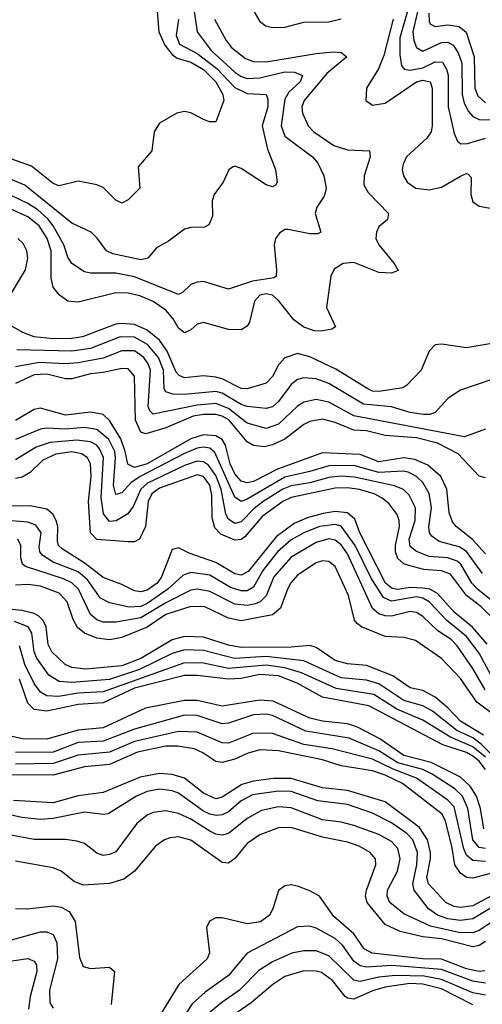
# Model space of a CAD drawing. Header units: inches. Extents: x 884549 to 1028252, y 526810 to 653624.
# Tile 884 of 1056: x 983044 to 984520, y 632325 to 635468. Entities that reach past the tile are written whole.
import ezdxf

# ---------------------------------------------------------------- set-up
doc = ezdxf.new("R2010")
doc.units = ezdxf.units.IN
doc.header["$MEASUREMENT"] = 0
doc.layers.add('A9683', color=7, linetype='Continuous')

msp = doc.modelspace()

# ---------------------------------------------------------------- linework, layer by layer
at = {"layer": 'A9683', "color": 5}
for points, elevation in [([(983586.3, 635590), (983610.4, 635430), (983654.3, 635370), (983730, 635300.9), (983750, 635286.5), (983770, 635280.5), (983810, 635283), (983890, 635302), (983921.1, 635301.1), (983946.6, 635290), (983938.3, 635270), (983902.7, 635237.3), (983890, 635214.9), (983877.9, 635130), (983890, 635096.4), (983977.6, 635030), (983994.8, 635010), (984013.7, 634970), (984021.8, 634930), (984019.8, 634920.2), (984014.9, 634905.1), (983992, 634870), (983986.6, 634850), (984004.6, 634790), (983995, 634785), (983970, 634784.3), (983900.9, 634799), (983890, 634798.2), (983872.7, 634787.3), (983860.3, 634770), (983855.6, 634750), (983863.3, 634670), (983862.3, 634650), (983855.6, 634644.4), (983786.5, 634633.5), (983710, 634608.4), (983630, 634632.7), (983610, 634630.8), (983590, 634623.5), (983562.9, 634597.1), (983550, 634590.6), (983410, 634647.9), (983350, 634659.6), (983270, 634658.7), (983250, 634663.4), (983209.6, 634689.6), (983197.6, 634710), (983184.3, 634750), (983150.7, 634810), (983132.9, 634832.9), (983101.1, 634861.1), (983070, 634882), (982990, 634920.2)], 2360), ([(983478.5, 635550), (983487.6, 635430), (983507, 635387), (983530, 635356.8), (983545.7, 635345.7), (983590, 635333), (983630, 635309.7), (983669.7, 635270), (983692.3, 635230), (983694.8, 635210), (983670, 635142.2), (983650, 635142.1), (983631.9, 635148.1), (983590, 635170.6), (983570, 635175.5), (983544.9, 635170), (983490, 635138), (983472.6, 635110), (983464.9, 635050), (983421.6, 634998.4), (983427.3, 634930), (983390, 634893.7), (983370, 634883.1), (983350, 634892.5), (983310, 634932.3), (983290, 634940.7), (983230, 634952.4), (983170, 634937.7), (983150, 634945.5), (983081.2, 635001.2), (982970, 635040.3)], 2320), ([(984326.3, 635550), (984298.6, 635430), (984301.5, 635401.5), (984310, 635379.5), (984330, 635368.3), (984390, 635395.6), (984410, 635396.8), (984427.4, 635387.4), (984442.8, 635362.8), (984454.2, 635330), (984455.3, 635230), (984462, 635202), (984475.5, 635175.5), (984490, 635159.4), (984509.6, 635149.5), (984588.1, 635148.1)], 2460), ([(983770.9, 635530), (983810, 635462.6), (983828.8, 635448.8), (983850, 635442.9), (983890, 635444.9), (983950, 635460.4), (984030, 635461.5), (984070, 635471.2)], 2420), ([(984285.6, 635510), (984257.2, 635410), (984256.5, 635356.5), (984262.5, 635322.5), (984270.8, 635310.8), (984290, 635306.8), (984330, 635315), (984370, 635334.1), (984392.7, 635332.7), (984405.9, 635310), (984410.7, 635290.7), (984411.1, 635190), (984430, 635104.9), (984440.5, 635080.5), (984451.5, 635071.5), (984472.8, 635072.8), (984530, 635090.4)], 2440), ([(984349.1, 635489.1), (984350, 635461.8), (984354.3, 635454.3), (984370, 635446.9), (984410, 635452), (984446.4, 635446.4), (984468.2, 635428.2), (984493.5, 635350), (984496.2, 635250), (984505.6, 635225.6), (984530, 635203)], 2480), ([(983550.4, 635470), (983542.5, 635417.5), (983553.7, 635390), (983610, 635360.6), (983672.7, 635312.7), (983730, 635251.4), (983770, 635233), (983830.7, 635230), (983835.7, 635215.7), (983835, 635190), (983817.9, 635130), (983834.6, 635054.6), (983859.6, 634990), (983865.2, 634950), (983859.8, 634940.2), (983850, 634934.8), (983830, 634941.5), (983750, 634993.6), (983730, 635001.1), (983722.4, 634997.6), (983711.5, 634988.5), (983693.4, 634950), (983663.9, 634910), (983657.6, 634890), (983658.7, 634841.3), (983646.9, 634813.1), (983633.8, 634806.2), (983590, 634805), (983570, 634799.8), (983518.9, 634761.1), (983480.4, 634739.6), (983453, 634707), (983430, 634701.3), (983341.2, 634721.2), (983321, 634730), (983291.3, 634771.3), (983271.9, 634790), (983210, 634818.6), (983060, 634940), (982970, 634977.3)], 2340), ([(983664.9, 635470), (983702.3, 635402.3), (983720, 635380), (983764.3, 635344.3), (983790, 635334.5), (983830, 635334.2), (983990, 635360.6), (984045.2, 635365.2), (984070, 635363.2), (984087.5, 635350), (984023.8, 635296.2), (983951, 635210), (983944.2, 635190), (983946.1, 635170), (983964.6, 635130), (983982, 635110), (984046.5, 635066.5), (984090, 635052.4), (984160.3, 635050), (984162.1, 635030), (984142.5, 634970), (984141.4, 634941.4), (984156.2, 634916.2), (984220.7, 634850), (984217.6, 634830), (984190, 634807), (984182, 634790), (984180.7, 634770), (984189.4, 634750), (984239.1, 634690), (984252, 634668), (984230, 634659.6), (984190, 634661.2), (984110, 634693), (984075.5, 634690), (984047.6, 634672.4), (984036.9, 634650), (984022.6, 634550), (984051.7, 634488.3), (984039.3, 634480.7), (984005.7, 634474.3), (983984.6, 634475.4), (983950, 634486.9), (983918.2, 634510), (983870, 634572.1), (983850, 634588.4), (983830, 634593.4), (983810, 634589.4), (983792.9, 634570), (983777, 634503), (983769.7, 634490.3), (983750, 634477.9), (983710, 634479.3), (983630, 634501.2), (983610, 634496), (983590, 634478.4), (983570, 634468.2), (983550, 634483.9), (983533.4, 634513.4), (983510, 634540.7), (983470, 634568.3), (983427.2, 634587.2), (983390, 634595.4), (983350, 634596.8), (983230, 634567), (983197.4, 634570), (983170, 634589.9), (983150, 634614.5), (983143.6, 634643.6), (983143.6, 634730), (983130.8, 634770), (983106, 634810), (983070, 634839.1), (982990, 634875.5)], 2380), ([(984235.2, 635470), (984205.9, 635354.1), (984188.2, 635311.8), (984150.1, 635250), (984147.8, 635210), (984170, 635195), (984210, 635201.6), (984309.7, 635270.3), (984330, 635275.7), (984353.6, 635270), (984359.9, 635250), (984360.2, 635130), (984356.4, 635110), (984342.6, 635090), (984278.3, 635030), (984267.1, 635007.1), (984264.3, 634990), (984268, 634970), (984280.3, 634950), (984308.2, 634930), (984350, 634925.4), (984390, 634934.2), (984450, 634969.1), (984470, 634977.2), (984475.4, 634975.4), (984484.6, 634964.6), (984483.7, 634910), (984490, 634886.8), (984510, 634872.5), (984563.5, 634863.5)], 2420), ([(983013.7, 634590), (983062.4, 634670), (983070, 634707.3), (983066.2, 634730), (983054.3, 634754.3), (983037.9, 634770)], 2420), ([(984550, 634434.8), (984470, 634421.2), (984390, 634432.9), (984370, 634430.5), (984350.1, 634409.9), (984324.5, 634350), (984278.8, 634301.2), (984266.4, 634293.6), (984190, 634280.9), (984170, 634282.7), (984154.4, 634290), (984052.2, 634352.2), (983970, 634392), (983930, 634402.5), (983890, 634388.8), (983870, 634366.6), (983850, 634329.2), (983830, 634308), (983770, 634290.4), (983750, 634291.4), (983690, 634321.7), (983670, 634327.1), (983630, 634330.9), (983570, 634324.8), (983552.2, 634332.2), (983543, 634343), (983514, 634410), (983490, 634445), (983450, 634477.6), (983410, 634494.9), (983370, 634499), (983350, 634496.3), (983243.6, 634456.4), (983209.2, 634450.8), (983150.6, 634449.4), (983090, 634456.2), (983053.3, 634470), (983018.7, 634490)], 2420), ([(984550, 634319.8), (984450, 634285.4), (984410, 634259.4), (984370, 634214.2), (984352.1, 634207.9), (984332.2, 634207.8), (984290, 634213.9), (984230, 634232.3), (984140.9, 634240.9), (984030, 634307), (983990, 634321.7), (983950, 634325.4), (983930, 634319.2), (983910, 634303.4), (983870, 634249.9), (983850, 634232.2), (983830, 634227.1), (983770, 634233.5), (983750, 634239.8), (983690, 634276.4), (983670, 634280.9), (983570, 634271.3), (983532.8, 634272.8), (983510, 634280.4), (983504.6, 634290), (983502.7, 634350), (983486.3, 634390), (983451.9, 634431.9), (983410, 634455.3), (983364.2, 634455.8), (983270, 634419.1), (983210, 634409.8), (983034.7, 634414.7)], 2440), ([(984530, 634161.3), (984463.5, 634136.5), (984110, 634204), (984030, 634247.6), (983990, 634255.7), (983950, 634247), (983930, 634234.2), (983870, 634176.6), (983830, 634163.3), (983770, 634179.9), (983710, 634227), (983670, 634242.7), (983610, 634238.2), (983470, 634209.3), (983459.2, 634219.2), (983453.8, 634233.8), (983460.8, 634350), (983453.7, 634370), (983439.4, 634390), (983410, 634411.2), (983370, 634411.2), (983310, 634387.7), (983230, 634372.5), (983190, 634369.7), (983106, 634374), (983030, 634359.7)], 2460), ([(984530, 634005.8), (984510, 634010.9), (984442.9, 634082.9), (984376.5, 634116.5), (984310, 634133.8), (984210, 634140.5), (984150, 634155.4), (984110, 634157.5), (984050, 634182.6), (984010, 634192.9), (983970, 634186.1), (983950, 634175.6), (983890, 634129.1), (983850, 634111), (983825, 634105), (983790, 634108.8), (983770, 634120.6), (983710.5, 634190.5), (983690, 634203.1), (983670, 634208.3), (983630, 634208.5), (983597.3, 634202.7), (983510, 634165.9), (983446.4, 634146.4), (983430, 634151.2), (983413.4, 634190), (983409.9, 634330), (983390, 634354), (983370, 634355.2), (983310, 634341.6), (983270, 634337.9), (983210, 634322.2), (983190, 634322.1), (983130, 634336.6), (983090, 634335), (983030, 634306.6)], 2480), ([(984530, 633762.8), (984489.2, 633809.2), (984436.2, 633850), (984425, 633864.9), (984414.3, 633894.3), (984407.2, 633970), (984387.4, 634010), (984346.1, 634046.1), (984304.8, 634064.8), (984270, 634069.8), (984190, 634057), (984130, 634080.3), (984010, 634085.2), (983866.6, 634033.4), (983790, 633994.5), (983770, 633989.7), (983750, 633995.4), (983730, 634018.7), (983715.8, 634050), (983700.5, 634110), (983690, 634127.7), (983670, 634140.2), (983630, 634142.9), (983590, 634130.7), (983450, 634050.5), (983410, 634038.3), (983389.1, 634049.1), (983380.7, 634090), (983365.9, 634130), (983330, 634188.5), (983310, 634207.5), (983270, 634215.8), (983190, 634205.8), (983110, 634228), (983090, 634223.5), (983030, 634188.4)], 2520), ([(984520.9, 633700.9), (984470, 633770.5), (984446, 633786), (984382.6, 633802.6), (984359.3, 633819.3), (984351.4, 633830), (984349.6, 633849.6), (984357.5, 633910), (984350, 633955.7), (984330, 633991.1), (984310, 634010.3), (984283.8, 634023.8), (984267.4, 634027.4), (984190, 634023.1), (984110, 634044.7), (984030, 634044.6), (983970, 634025.6), (983890, 634007.6), (983770, 633937.2), (983750, 633930.3), (983730, 633944.4), (983666.2, 634086.2), (983650, 634100.2), (983630, 634103.5), (983610, 634100.5), (983570, 634083.6), (983428.3, 634010), (983398.4, 633990), (983370, 633957.8), (983350, 633952.3), (983342.6, 633982.6), (983349.6, 634070), (983347.2, 634090), (983328.5, 634128.5), (983290, 634159.7), (983250, 634166.1), (983190, 634161.5), (983130, 634164.4), (983110, 634161.5), (983030, 634128.7)], 2540), ([(984630, 633549.6), (984505.1, 633650), (984487, 633670), (984451, 633730), (984439.3, 633739.3), (984410, 633750), (984350, 633755.1), (984310.2, 633770.2), (984290, 633787), (984286.7, 633810), (984305.2, 633870), (984306.3, 633910), (984287.1, 633950), (984268.1, 633968.1), (984240, 633980), (984112.4, 634007.6), (984070, 634011), (984030, 634006.7), (983970, 633989.8), (983910, 633980.1), (983883.8, 633970), (983821.1, 633930), (983791.9, 633908.1), (983750, 633865.2), (983730, 633859.9), (983710, 633873.9), (983701.2, 633890), (983686.6, 633970), (983670, 634013.5), (983646.3, 634046.3), (983630, 634057.1), (983610, 634058.9), (983570, 634045.4), (983451.2, 633988.8), (983430.3, 633969.7), (983405.6, 633914.4), (983388.8, 633891.2), (983351.6, 633868.4), (983330, 633866.9), (983310.9, 633890.9), (983303.5, 633943.5), (983310.5, 634070.5), (983298.7, 634098.7), (983289.6, 634109.6), (983270, 634120.2), (983225.8, 634125.8), (983141.1, 634118.9), (983096.1, 634103.9), (983030, 634063.6)], 2560), ([(984610, 633502.6), (984515.1, 633595.1), (984470, 633630), (984418.4, 633698.4), (984390, 633709.2), (984333.7, 633713.7), (984285.8, 633725.8), (984270, 633731.7), (984250, 633748.2), (984242.6, 633770), (984242.5, 633790), (984255.3, 633850), (984254.9, 633870), (984248.7, 633888.7), (984222.6, 633922.6), (984200.7, 633940.7), (984174.8, 633954.8), (984128.4, 633968.4), (984090, 633973.9), (984050, 633972.4), (983910, 633943.5), (983883.6, 633930), (983817.5, 633882.5), (983762.5, 633817.5), (983750, 633808.6), (983730, 633806.8), (983686, 633826), (983666.6, 633846.6), (983657.9, 633877.9), (983656.7, 633950), (983650, 633982.2), (983630, 634010.4), (983610, 634015), (983490, 633972.9), (983465.5, 633954.5), (983454.1, 633930), (983444.9, 633850), (983426.2, 633810), (983410, 633801.6), (983390, 633801.2), (983290, 633808.8), (983269.6, 633830), (983263.6, 633930), (983271.5, 634010), (983270, 634050), (983260.3, 634070), (983242, 634082), (983210, 634088.7), (983158.7, 634081.3), (983117.6, 634062.4), (983076.8, 634023.2), (983051.9, 634008.1), (983030, 634003.8)], 2580), ([(984535, 633475), (984489.1, 633529.1), (984430, 633576.9), (984376.9, 633636.9), (984352.6, 633650), (984330, 633654.1), (984290, 633656.1), (984250, 633649.8), (984232.5, 633652.5), (984211.4, 633670), (984128.6, 633830), (984113.7, 633873.7), (984090, 633894.2), (984050, 633898.3), (984012, 633892), (983961.4, 633878.6), (983919.7, 633860.3), (983862.2, 633817.8), (983773, 633707), (983750, 633695.4), (983730, 633699.2), (983670, 633735.6), (983584.8, 633764.8), (983550, 633782), (983530, 633777.3), (983496.2, 633690), (983482.6, 633670), (983450, 633646.8), (983430, 633642.3), (983410, 633645.6), (983370, 633665.7), (983310, 633687.7), (983252.1, 633732.1), (983178.8, 633778.8), (983167.8, 633790), (983164, 633804), (983164.9, 633850), (983160.4, 633870), (983149.7, 633889.7), (983130, 633905.6), (983076.7, 633916.7), (982990, 633915.8)], 2620), ([(984564.7, 633344.7), (984510, 633446), (984470, 633499.5), (984406.3, 633550), (984350.1, 633610.1), (984330, 633621.5), (984310, 633625.9), (984230, 633612.2), (984204.3, 633624.3), (984165.6, 633685.6), (984114.4, 633790), (984070, 633851.6), (984050, 633856.5), (984000.2, 633850), (983950, 633830.4), (983910, 633807.5), (983866.3, 633770), (983819.3, 633710), (983790, 633657.2), (983770, 633645.6), (983750, 633645), (983716, 633656), (983650, 633694.8), (983590, 633703.3), (983565, 633695), (983516.6, 633650), (983450, 633604.3), (983430, 633595.4), (983392.9, 633592.9), (983330, 633607), (983301.5, 633621.5), (983259.9, 633679.9), (983230, 633705.4), (983150, 633736.4), (983117.6, 633757.6), (983108.2, 633770), (983105.9, 633785.9), (983112.1, 633830), (983095, 633855), (983070, 633864.3), (982990, 633870.9)], 2640), ([(984529.1, 633329.1), (984490, 633397), (984440.1, 633470), (984420.8, 633490), (984377.8, 633517.8), (984330, 633563.2), (984310, 633575.8), (984290, 633579), (984230, 633564.7), (984210, 633565.1), (984190, 633571.5), (984170, 633588.5), (984090, 633763.4), (984070, 633792.4), (984050, 633806.9), (984030, 633810.7), (983990, 633799.9), (983910, 633752.2), (983854.4, 633690), (983830, 633629), (983811.5, 633610), (983796.4, 633603.6), (983770, 633598), (983730, 633602.3), (983650, 633642.7), (983610, 633650.7), (983590, 633647.2), (983510, 633607.2), (983430, 633558.7), (983350, 633545.4), (983310, 633545.5), (983290, 633552.4), (983269.6, 633569.6), (983231.2, 633650), (983210.3, 633670.3), (983183.6, 633683.6), (983062.5, 633722.5), (983052.5, 633730), (983046.7, 633750), (983047.3, 633790), (983037.8, 633810)], 2660), ([(984570, 633239.9), (984502.6, 633290), (984450, 633365.1), (984390, 633429.5), (984306.5, 633486.5), (984270, 633496), (984210, 633499), (984134.6, 633530), (984120.6, 633540.6), (984111.9, 633551.9), (984093.4, 633630), (984050, 633722.7), (984030, 633739), (984010, 633740.6), (983990, 633734.3), (983930, 633695), (983908.9, 633671.1), (983897.8, 633650), (983876.4, 633590), (983850, 633569), (983750, 633549), (983710, 633557.7), (983634.3, 633594.3), (983590, 633595.1), (983510, 633569.8), (983450, 633529.3), (983370, 633495.7), (983330, 633488.7), (983290, 633494.4), (983250.2, 633510.2), (983228.5, 633528.5), (983213.7, 633553.7), (983195.2, 633610), (983170, 633637.5), (983110, 633659.8), (983070, 633665.7), (983030, 633663.7)], 2680), ([(984524.3, 633184.3), (984450, 633229.3), (984410, 633272.1), (984370, 633306), (984330, 633326.4), (984290, 633335.9), (984234.1, 633374.1), (984150, 633406.7), (984090, 633411.8), (984050, 633423.1), (983990, 633463.7), (983970, 633471), (983910, 633464.9), (983750, 633464), (983710, 633472), (983630, 633497.7), (983570, 633499.6), (983530, 633488.8), (983430, 633429.6), (983370, 633406.1), (983254.5, 633394.5), (983210, 633399.9), (983189, 633410), (983146.3, 633450), (983134.2, 633474.2), (983128.2, 633530), (983118.8, 633550), (983104.3, 633564.3), (983090, 633572.4), (983050, 633582.7), (982950, 633592.7)], 2720), ([(984561.8, 633110), (984515.9, 633155.9), (984490, 633175.7), (984439, 633199), (984361.4, 633261.4), (984330, 633277.5), (984270, 633295.2), (984190, 633347.9), (984150, 633360), (984070, 633367.1), (983950, 633421.3), (983830, 633435.2), (983729.5, 633429.5), (983630, 633454.5), (983570, 633456.8), (983530, 633444.8), (983426, 633394), (983330, 633362.1), (983210, 633352.3), (983170, 633355.8), (983136.3, 633376.3), (983097.8, 633430), (983089.5, 633450), (983082.5, 633510), (983070.1, 633530.1), (983027.4, 633547.4)], 2740), ([(984530, 633114.3), (984490, 633147.3), (984418, 633178), (984330, 633232.5), (984247.3, 633267.3), (984173.8, 633313.8), (984053.1, 633333.1), (983943.2, 633383.2), (983890, 633399.8), (983830, 633408.2), (983710, 633397), (983630, 633413.8), (983570, 633415.4), (983310, 633322.6), (983230, 633318.2), (983167.6, 633307.6), (983130, 633309.9), (983110, 633321.8), (983090, 633349.5), (983060.2, 633410), (983043.4, 633470)], 2760), ([(984530, 633074.7), (984510, 633101.6), (984490, 633117.5), (984470, 633128.7), (984393.9, 633153.9), (984157.8, 633277.8), (984010, 633306), (983928.6, 633350), (983870, 633373.4), (983810, 633378), (983750, 633365.6), (983710, 633363.1), (983610, 633375), (983570, 633374.7), (983410, 633334.4), (983310, 633287.6), (983230, 633282), (983130, 633261.4), (983090, 633266.7), (983070, 633286.1), (983043.3, 633363.3)], 2780), ([(984525.2, 632885.2), (984514.5, 632950), (984501.4, 632990), (984481.4, 633021.4), (984450, 633050.4), (984356.6, 633096.6), (984270, 633119.7), (984193, 633173), (984122, 633210), (984090, 633220.1), (984010, 633229.1), (983970, 633238.4), (983853, 633293), (983810, 633296.5), (983690, 633276.4), (983610, 633295), (983570, 633294.5), (983444.7, 633270), (983310, 633207.8), (983230, 633200.5), (983130, 633172.1), (983052.4, 633172.4), (983019.9, 633179.9)], 2820), ([(984530, 632822.9), (984510, 632826.2), (984490, 632850), (984473.9, 632950), (984456.6, 632990), (984432.7, 633012.7), (984359.7, 633059.7), (984330, 633075), (984250, 633096), (984190, 633133.9), (984094.8, 633174.8), (983957.2, 633197.2), (983850, 633247.4), (983830, 633251.2), (983790, 633248.9), (983710, 633222.9), (983690, 633220.5), (983610, 633246.8), (983570, 633247.9), (983410, 633203.5), (983310, 633165.5), (983230, 633160.4), (983150, 633130), (983030, 633128.6)], 2840), ([(984530, 632780.6), (984490, 632784.4), (984470, 632801.5), (984461.2, 632821.2), (984430, 632955.1), (984410, 632977.3), (984310, 633047.2), (984235.3, 633075.3), (984170, 633108.1), (984041.2, 633141.2), (983950, 633154.8), (983850, 633189.7), (983790, 633190.2), (983710, 633158.3), (983690, 633159.6), (983610, 633193.5), (983550, 633195.7), (983410, 633164.2), (983330, 633129.8), (983230, 633120.7), (983150, 633093.6), (983030, 633091.6)], 2860), ([(984570, 632749.6), (984490, 632727.4), (984470, 632729.9), (984450, 632743.4), (984432.2, 632770), (984422.4, 632830), (984402.3, 632910), (984392.4, 632932.4), (984264.9, 633030), (984210, 633056.6), (984170, 633070.2), (984070, 633086.6), (984010, 633106), (983870, 633134.1), (983810, 633137.2), (983770, 633125.8), (983730, 633107.2), (983690, 633097.4), (983670, 633099.8), (983627.9, 633127.9), (983600.2, 633140.2), (983548.7, 633148.7), (983510, 633149), (983419.8, 633130), (983330, 633090.3), (983250, 633083.6), (983150, 633056.8), (983010, 633057.4)], 2880), ([(984574.6, 632685.4), (984490, 632639.9), (984450, 632633.9), (984430, 632637.2), (984404, 632650), (984348.1, 632710), (984342.7, 632730), (984354.9, 632790), (984354.7, 632810), (984345.1, 632850), (984319.8, 632890), (984210, 632971.5), (984090, 633007.3), (984010, 633016.6), (983910, 633045.5), (983853.5, 633046.5), (983790, 633037.5), (983753, 633027), (983690, 632986.6), (983670, 632981.3), (983630, 632999.6), (983570, 633047.2), (983530, 633059.1), (983490, 633061.7), (983428.1, 633050), (983310, 633001.6), (983230, 632991), (983150, 632967.9), (983023.9, 632976.1)], 2920), ([(984570, 632645.7), (984490, 632598.4), (984450, 632592.5), (984410, 632598.3), (984377.4, 632610), (984348.8, 632630), (984302.3, 632690), (984298.6, 632710), (984311.5, 632770), (984312.9, 632810), (984298.3, 632850), (984279.6, 632870), (984230, 632905), (984170, 632935.1), (984090, 632963.3), (983994.6, 632974.6), (983910, 633004.7), (983870, 633005.9), (983786.2, 632993.8), (983750, 632974.6), (983710, 632939.4), (983690, 632929.9), (983672.1, 632927.9), (983650, 632931.9), (983630, 632942), (983550, 632998.7), (983530, 633006.7), (983490, 633012.3), (983450, 633004.9), (983416.8, 632990), (983326.3, 632933.7), (983310, 632931.3), (983250, 632938.7), (983150, 632918.2), (983110, 632914.9), (983050, 632921.5), (982990, 632935.7)], 2940), ([(984575.2, 632604.8), (984510, 632560.4), (984490, 632553.5), (984445.3, 632554.7), (984354.7, 632574.7), (984270, 632614), (984225, 632650), (984216.4, 632670), (984217.3, 632690), (984249.6, 632750), (984258.3, 632790), (984250, 632822.4), (984230, 632844.7), (984190, 632867.4), (984110, 632895.7), (984070, 632906.4), (984010, 632913.7), (983910, 632952.7), (983870, 632955.9), (983815.7, 632944.3), (983770, 632917.9), (983710, 632870.3), (983690, 632864.7), (983670, 632868), (983650, 632877.8), (983590, 632916.1), (983550, 632934.3), (983510, 632942.6), (983470, 632937.6), (983450, 632928.8), (983417.5, 632902.5), (983350, 632812.2), (983330, 632802.9), (983310, 632800.7), (983290, 632807.6), (983250, 632838.1), (983225.9, 632845.9), (983190, 632850.8), (983090, 632851), (983010, 632865.9)], 2960), ([(984530, 632525.4), (984510, 632513.4), (984490, 632508.9), (984390, 632533.7), (984330, 632540.2), (984258, 632558), (984210, 632580.1), (984152.6, 632650), (984147.2, 632670), (984150.9, 632690), (984180.2, 632770), (984178.8, 632790), (984162.3, 632810), (984126.6, 632830), (984090, 632842.7), (984010, 632859), (983910, 632889.3), (983870, 632888.9), (983810, 632866.5), (983770, 632838), (983730, 632790.4), (983710, 632775.3), (983690, 632777.7), (983590, 632849.1), (983550, 632859.7), (983523.3, 632856.7), (983505.2, 632850), (983477.1, 632830), (983410.3, 632749.7), (983375.6, 632724.4), (983330, 632710.9), (983245.7, 632705.7), (983216.9, 632716.9), (983176.4, 632750), (983150, 632761.2), (983030, 632781.7)], 2980), ([(984528.2, 632431.8), (984510, 632430), (984470, 632438.7), (984390, 632469.6), (984330, 632470.3), (984168.3, 632488.3), (984142.5, 632502.5), (984109.6, 632550), (984046, 632606), (984000.7, 632670), (983970, 632687.9), (983930, 632702.5), (983910, 632706.8), (983890, 632703.9), (983870, 632688), (983851.2, 632630), (983840.4, 632610), (983811.9, 632588.1), (983770, 632581.9), (983690, 632600.7), (983670, 632601.5), (983649.4, 632590.6), (983640.2, 632570), (983649.4, 632490), (983641.7, 632470), (983551.8, 632388.2), (983490.9, 632289.1)], 3020), ([(983030, 632631.4), (983069.6, 632629.6), (983150, 632639.6), (983175.5, 632635.5), (983201.4, 632621.4), (983220.1, 632590), (983234.7, 632474.7), (983246.4, 632446.4), (983270, 632439.4), (983330, 632443.6), (983346.3, 632430), (983335.8, 632324.2)], 2980), ([(983010, 632528.4), (983110, 632556.7), (983130, 632556.7), (983150, 632548), (983161.7, 632521.7), (983164.1, 632470), (983138.4, 632370), (983140.1, 632330), (983150, 632313.2)], 2960), ([(984530, 632392.8), (984490, 632399.1), (984390, 632436.8), (984231.1, 632448.9), (984150, 632443.5), (984130, 632447.6), (984110, 632462.6), (984073.9, 632513.9), (984050, 632535), (983990, 632568), (983970, 632574.5), (983930, 632572.5), (983770, 632488.9), (983710, 632417.2), (983636, 632364), (983593.6, 632326.4), (983543.9, 632250)], 3040), ([(984530, 632354.4), (984490, 632361.9), (984390, 632404.9), (984334.6, 632414.6), (984243.1, 632416.9), (984190, 632411.6), (984130, 632398.4), (984110, 632401.9), (984030, 632480.1), (983990, 632496.1), (983950, 632496), (983911.6, 632488.4), (983850, 632460.9), (983807.3, 632432.7), (983744.8, 632370), (983688.7, 632331.3), (983634, 632286)], 3060), ([(982990, 632459.2), (983070, 632470.9), (983090, 632462.5), (983096.9, 632450), (983098.3, 632430), (983077.1, 632350), (983072, 632310)], 2940), ([(984490, 632323.4), (984390, 632374.2), (984330, 632389.1), (984288.5, 632391.5), (984210, 632379.5), (984170, 632368.2), (984110, 632341.5), (984090, 632344.3), (984082.6, 632350), (984041.7, 632401.7), (984006.4, 632426.4), (983990, 632431.5), (983950, 632432.2), (983890, 632413.7), (983851.4, 632388.6), (983782.2, 632330), (983696.1, 632270)], 3080)]:
    msp.add_lwpolyline(points, dxfattribs=dict(at, elevation=elevation))

doc.saveas('drawing.dxf')
